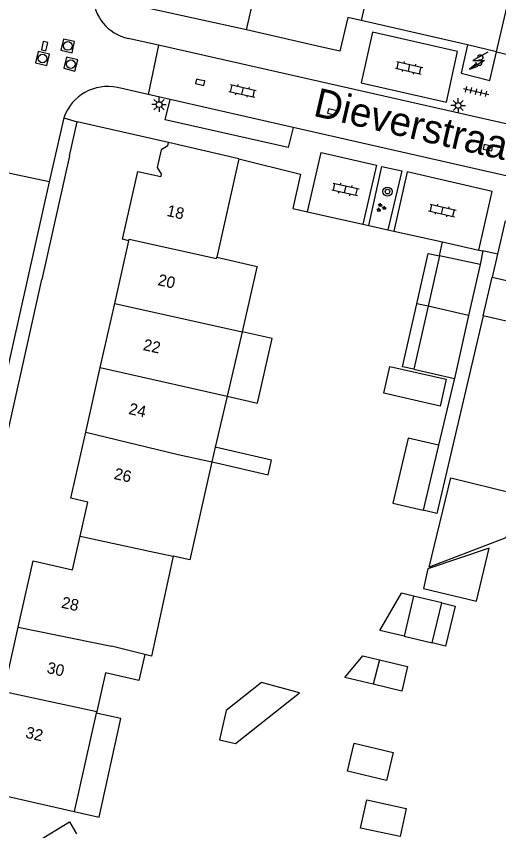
# Model space of a CAD drawing. Extents: x 128999 to 131010, y 395498 to 399007.
# Drawn here: x 129226.5 to 129268.4, y 398498.5 to 398569.2 of the extents above; entities that cross this region are included whole.
import ezdxf

# ---------------------------------------------------------------- set-up
doc = ezdxf.new("R2010")
doc.units = 0
for name, color, linetype in [('gg-afsc-erfafscheiding', 7, 'Continuous'), ('gg-afsc-muur', 7, 'Continuous'), ('gg-anno-huisnummerreeks BGT', 7, 'Continuous'), ('gg-anno-openbare ruimte label', 7, 'Continuous'), ('gg-bbg-bijgebouw', 7, 'Continuous'), ('gg-bbg-gedigitaliseerde bebouwing', 7, 'Continuous'), ('gg-bbg-gedigitaliseerde bijgebouw', 7, 'Continuous'), ('gg-bbg-hoofdgebouw', 7, 'Continuous'), ('gg-bbg-luifel en loopbrug', 7, 'Continuous'), ('gg-bbg-tussenscheiding', 7, 'Continuous'), ('gg-knt-verharding', 7, 'Continuous'), ('gg-knt-verharding nz', 7, 'Continuous'), ('gt-grn-weggrens', 7, 'Continuous'), ('gt-symb-boom', 7, 'Continuous'), ('gt-symb-groenvak', 7, 'Continuous'), ('gt-symb-klinker verharding', 7, 'Continuous'), ('gt-symb-kolk', 7, 'Continuous'), ('gt-symb-lichtmast', 7, 'Continuous'), ('gt-symb-rioolschacht', 7, 'Continuous'), ('gt-symb-tegel verharding', 7, 'Continuous'), ('gt-symb-trafo symbool', 7, 'Continuous')]:
    doc.layers.add(name, color=color, linetype=linetype)

# ---------------------------------------------------------------- blocks, each defined once
blk = doc.blocks.new('gt0-HSP')
at = {"layer": 'gt-symb-trafo symbool'}
for points in [[(0.771, 0.746), (-0.529, -0.004), (0.471, -0.004), (-0.829, -0.754)], [(-0.217, -0.24), (-0.829, -0.754), (-0.077, -0.48)]]:
    blk.add_lwpolyline(points, dxfattribs=at)
blk = doc.blocks.new('gt0-KOLK')
at = {"layer": 'gt-symb-kolk'}
blk.add_lwpolyline([(0, 0), (0.375, 0), (0.375, 0.4), (-0.375, 0.4), (-0.375, 0), (0, 0)], dxfattribs=at)
blk = doc.blocks.new('gt0-KL1')
at = {"layer": 'gt-symb-klinker verharding'}
for p, q in [((-1.15, 0.3), (1.15, 0.3)), ((-1, -0.3), (-1, 0.3)), ((-0.5, 0.3), (-0.5, 0.45)), ((0, -0.3), (0, 0.3)), ((0.5, 0.3), (0.5, 0.45)), ((1, -0.3), (1, 0.3)), ((-1.15, -0.3), (1.15, -0.3)), ((-0.5, -0.45), (-0.5, -0.3)), ((0.5, -0.45), (0.5, -0.3))]:
    blk.add_line(p, q, dxfattribs=at)
blk = doc.blocks.new('gt0-BOOM')
at = {"layer": 'gt-symb-boom'}
for radius in [0.4, 0.2]:
    blk.add_circle((0, 0), radius, dxfattribs=at)
blk = doc.blocks.new('gt0-LMAST')
at = {"layer": 'gt-symb-lichtmast'}
for p, q in [((-0.182, 0.173), (-0.447, 0.438)), ((-0.005, 0.246), (-0.005, 0.621)), ((0.172, 0.173), (0.437, 0.438)), ((-0.255, -0.004), (-0.63, -0.004)), ((-0.182, -0.181), (-0.447, -0.446)), ((-0.005, -0.254), (-0.005, -0.629)), ((0.437, -0.446), (0.172, -0.181)), ((0.245, -0.004), (0.62, -0.004))]:
    blk.add_line(p, q, dxfattribs=at)
blk.add_circle((-0.005, -0.004), 0.25, dxfattribs=at)
blk = doc.blocks.new('gt0-TEG1')
at = {"layer": 'gt-symb-tegel verharding'}
for p, q in [((-1.125, 0), (1.125, 0)), ((-0.9, -0.25), (-0.9, 0.25)), ((-0.45, -0.25), (-0.45, 0.25)), ((0, -0.25), (0, 0.25)), ((0.45, -0.25), (0.45, 0.25)), ((0.9, -0.25), (0.9, 0.25))]:
    blk.add_line(p, q, dxfattribs=at)
blk = doc.blocks.new('gt0-GRVAK')
at = {"layer": 'gt-symb-groenvak'}
for p, q in [((-0.11, 0.189), (-0.228, 0.24)), ((-0.182, 0.153), (0.088, 0.153)), ((-0.091, 0.211), (-0.156, 0.322)), ((-0.047, 0.214), (-0.047, 0.393)), ((-0.004, 0.211), (0.061, 0.322)), ((0.015, 0.189), (0.133, 0.24)), ((0.262, -0.052), (0.197, 0.059)), ((0.305, -0.049), (0.305, 0.13)), ((0.349, -0.052), (0.414, 0.059)), ((-0.245, -0.228), (-0.363, -0.177)), ((-0.318, -0.264), (-0.047, -0.264)), ((-0.226, -0.206), (-0.291, -0.095)), ((-0.183, -0.203), (-0.183, -0.024)), ((-0.139, -0.206), (-0.074, -0.095)), ((-0.12, -0.228), (-0.002, -0.177)), ((0.243, -0.074), (0.125, -0.023)), ((0.17, -0.11), (0.441, -0.11)), ((0.368, -0.074), (0.486, -0.023))]:
    blk.add_line(p, q, dxfattribs=at)
blk = doc.blocks.new('gt0-RS')
at = {"layer": 'gt-symb-rioolschacht'}
blk.add_lwpolyline([(-0.5, -0.5), (0.5, -0.5), (0.5, 0.5), (-0.5, 0.5)], close=True, dxfattribs=at)
blk.add_circle((0, 0), 0.375, dxfattribs=at)

msp = doc.modelspace()

# ---------------------------------------------------------------- linework, layer by layer
at = {"layer": 'gg-afsc-erfafscheiding'}
for p, q in [((129250.52, 398552.55), (129251.806, 398552.262)), ((129251.806, 398552.262), (129256.598, 398551.189)), ((129256.598, 398551.189), (129257.125, 398551.071)), ((129257.125, 398551.071), (129258.78, 398550.701)), ((129258.78, 398550.701), (129259.294, 398550.586)), ((129259.294, 398550.586), (129263.515, 398549.641))]:
    msp.add_line(p, q, dxfattribs=at)
for points in [[(129267.034, 398543.233), (129263.029, 398526.069), (129261.841, 398526.347)], [(129264.547, 398537.788), (129264.503, 398537.593), (129263.161, 398532.003)]]:
    msp.add_lwpolyline(points, dxfattribs=at)
at = {"layer": 'gg-afsc-muur'}
for p, q in [((129268.2, 398566.13), (129269.546, 398571.98)), ((129265.69, 398566.74), (129256.446, 398568.857)), ((129239.75, 398558.26), (129231.82, 398560.08)), ((129231.155, 398557.103), (129228.756, 398546.368)), ((129268.96, 398551.488), (129268.28, 398548.575)), ((129268.28, 398548.575), (129267.818, 398546.593))]:
    msp.add_line(p, q, dxfattribs=at)
msp.add_lwpolyline([(129245.85, 398556.86), (129251.18, 398555.52), (129250.52, 398552.55)], dxfattribs=at)
at = {"layer": 'gg-bbg-bijgebouw'}
msp.add_line((129267.034, 398543.233), (129267.818, 398546.593), dxfattribs=at)
msp.add_lwpolyline([(129267.818, 398546.593), (129271.324, 398545.775), (129270.54, 398542.415), (129267.034, 398543.233)], dxfattribs=at)
at = {"layer": 'gg-bbg-gedigitaliseerde bebouwing'}
for p, q in [((129247.403, 398547.446), (129246.12, 398541.853)), ((129247.421, 398547.524), (129247.403, 398547.446)), ((129246.12, 398541.853), (129244.835, 398536.252)), ((129244.835, 398536.252), (129243.803, 398531.824)), ((129243.803, 398531.824), (129243.508, 398530.558)), ((129233.48, 398508.75), (129231.557, 398500.209)), ((129224.94, 398501.71), (129231.557, 398500.209))]:
    msp.add_line(p, q, dxfattribs=at)
for points in [[(129243.508, 398530.558), (129241.58, 398522.053), (129240.148, 398522.366)], [(129240.148, 398522.366), (129238.256, 398513.699), (129237.7, 398513.82)]]:
    msp.add_lwpolyline(points, dxfattribs=at)
at = {"layer": 'gg-bbg-gedigitaliseerde bijgebouw'}
for p, q in [((129263.242, 398548.429), (129262.255, 398544.061)), ((129266.764, 398547.684), (129263.242, 398548.429)), ((129266.764, 398547.684), (129265.774, 398543.264)), ((129262.255, 398544.061), (129261.019, 398538.585)), ((129265.774, 398543.264), (129264.547, 398537.788)), ((129261.019, 398538.585), (129264.547, 398537.788)), ((129263.161, 398532.003), (129261.841, 398526.347)), ((129261.008, 398518.895), (129260.178, 398515.424)), ((129263.439, 398518.314), (129261.008, 398518.895)), ((129262.61, 398514.843), (129263.439, 398518.314)), ((129260.178, 398515.424), (129262.61, 398514.843)), ((129258.054, 398513.375), (129257.499, 398511.246))]:
    msp.add_line(p, q, dxfattribs=at)
for points in [[(129263.299, 398535.401), (129258.422, 398536.502), (129258.951, 398538.843), (129263.828, 398537.742), (129263.299, 398535.401)], [(129263.161, 398532.003), (129260.529, 398532.617), (129259.209, 398526.961), (129261.841, 398526.347)], [(129261.868, 398519.559), (129266.463, 398518.462), (129267.56, 398523.056), (129262.245, 398521.265), (129261.868, 398519.559)], [(129258.054, 398513.375), (129260.485, 398512.794), (129259.974, 398510.655), (129257.499, 398511.246)], [(129244.73, 398508.982), (129244.17, 398506.415), (129245.554, 398506.113), (129251.119, 398510.519), (129247.8, 398511.412), (129244.73, 398508.982)], [(129255.837, 398506.15), (129259.241, 398505.337), (129258.66, 398502.906), (129255.256, 398503.719), (129255.837, 398506.15)], [(129256.94, 398501.215), (129260.359, 398500.467), (129259.825, 398498.025), (129256.406, 398498.772), (129256.94, 398501.215)]]:
    msp.add_lwpolyline(points, dxfattribs=at)
at = {"layer": 'gg-bbg-hoofdgebouw'}
for p, q in [((129257.76, 398574.56), (129256.446, 398568.857)), ((129252.66, 398566.64), (129246.51, 398568.04)), ((129268.2, 398566.13), (129265.69, 398566.74)), ((129239.688, 398557.987), (129239.75, 398558.26)), ((129245.85, 398556.86), (129239.75, 398558.26)), ((129245.85, 398556.86), (129243.924, 398548.33)), ((129235.078, 398544.297), (129236.31, 398549.75)), ((129243.924, 398548.33), (129247.421, 398547.524)), ((129233.823, 398538.739), (129235.078, 398544.297)), ((129232.556, 398533.129), (129233.823, 398538.739)), ((129233.51, 398508.88), (129233.48, 398508.75))]:
    msp.add_line(p, q, dxfattribs=at)
for points in [[(129246.51, 398568.04), (129247.17, 398570.96), (129245.2, 398571.41), (129246.511, 398577.21)], [(129256.446, 398568.857), (129255.287, 398569.122), (129254.613, 398566.195), (129252.66, 398566.64)], [(129265.69, 398566.74), (129265.12, 398564.29), (129267.61, 398563.64), (129268.2, 398566.13)], [(129239.688, 398557.987), (129239.106, 398557.637), (129238.761, 398556.116), (129239.125, 398555.51)], [(129235.788, 398549.997), (129237.091, 398555.76), (129239.08, 398555.31), (129239.125, 398555.51)], [(129236.31, 398549.75), (129235.76, 398549.871), (129235.788, 398549.997)], [(129232.071, 398524.117), (129232.74, 398527.05), (129231.26, 398527.39), (129232.556, 398533.129)], [(129226.705, 398516.199), (129227.99, 398521.96), (129231.401, 398521.18), (129232.071, 398524.117)], [(129224.92, 398510.74), (129224.95, 398510.87), (129225.49, 398510.75), (129226.705, 398516.199)], [(129237.7, 398513.82), (129237.18, 398511.59), (129234.28, 398512.25), (129233.51, 398508.88)]]:
    msp.add_lwpolyline(points, dxfattribs=at)
at = {"layer": 'gg-bbg-luifel en loopbrug'}
for p, q in [((129263.242, 398548.429), (129263.515, 398549.641)), ((129263.515, 398549.641), (129266.673, 398548.934)), ((129266.673, 398548.934), (129267.012, 398548.858)), ((129267.012, 398548.858), (129266.764, 398547.684)), ((129262.255, 398544.061), (129261.28, 398544.281)), ((129261.008, 398518.895), (129259.951, 398519.148))]:
    msp.add_line(p, q, dxfattribs=at)
for points in [[(129261.28, 398544.281), (129262.266, 398548.649), (129263.242, 398548.429)], [(129261.019, 398538.585), (129260.044, 398538.805), (129261.28, 398544.281)], [(129244.835, 398536.252), (129247.469, 398535.657), (129248.734, 398541.263), (129246.12, 398541.853)], [(129243.508, 398530.558), (129243.904, 398530.467), (129248.387, 398529.439), (129248.678, 398530.706), (129243.803, 398531.824)], [(129269.012, 398523.957), (129262.35, 398521.415), (129264.225, 398529.157), (129269.877, 398527.788), (129269.012, 398523.957)], [(129260.178, 398515.424), (129258.084, 398515.924), (129259.951, 398519.148)], [(129263.439, 398518.314), (129264.606, 398518.036), (129263.777, 398514.565), (129262.61, 398514.843)], [(129257.499, 398511.246), (129255.023, 398511.837), (129256.595, 398513.724), (129258.054, 398513.375)], [(129231.557, 398500.209), (129233.729, 398499.716), (129235.601, 398508.287), (129233.48, 398508.75)], [(129229.023, 398496.616), (129228.403, 398497.643), (129231.142, 398499.297), (129231.762, 398498.27)]]:
    msp.add_lwpolyline(points, dxfattribs=at)
at = {"layer": 'gg-bbg-tussenscheiding'}
for p, q in [((129235.078, 398544.297), (129246.12, 398541.853)), ((129265.774, 398543.264), (129262.255, 398544.061)), ((129233.823, 398538.739), (129244.835, 398536.252)), ((129232.556, 398533.129), (129240.574, 398531.199)), ((129240.574, 398531.199), (129243.508, 398530.558)), ((129232.071, 398524.117), (129238.091, 398522.815)), ((129238.091, 398522.815), (129240.148, 398522.366)), ((129226.705, 398516.199), (129234.8, 398514.55)), ((129237.7, 398513.82), (129234.8, 398514.55)), ((129224.92, 398510.74), (129233.51, 398508.88))]:
    msp.add_line(p, q, dxfattribs=at)
msp.add_lwpolyline([(129236.31, 398549.75), (129236.338, 398549.876), (129243.898, 398548.213), (129243.924, 398548.33)], dxfattribs=at)
at = {"layer": 'gg-knt-verharding'}
for p, q in [((129246.51, 398568.04), (129234.23, 398570.78)), ((129238.885, 398566.713), (129236.239, 398567.311)), ((129238.885, 398566.713), (129237.974, 398562.436)), ((129282.765, 398556.799), (129238.885, 398566.713)), ((129237.974, 398562.436), (129235.31, 398563.04)), ((129239.887, 398562.002), (129237.974, 398562.436)), ((129230.663, 398560.427), (129229.388, 398554.849)), ((129231.155, 398557.103), (129231.82, 398560.08)), ((129270.217, 398555.12), (129250.559, 398559.58)), ((129229.388, 398554.849), (129224.407, 398555.933)), ((129229.388, 398554.849), (129216.74, 398498.36)), ((129219.735, 398505.999), (129228.756, 398546.368))]:
    msp.add_line(p, q, dxfattribs=at)
for points in [[(129257.432, 398567.838), (129256.451, 398563.445), (129263.844, 398561.777), (129264.813, 398566.173), (129257.432, 398567.838)], [(129250.559, 398559.58), (129250.129, 398557.831), (129239.455, 398560.226), (129239.887, 398562.002)], [(129251.806, 398552.262), (129252.972, 398557.406), (129257.79, 398556.304), (129256.598, 398551.189)], [(129257.125, 398551.071), (129258.261, 398556.2), (129259.972, 398555.822), (129258.78, 398550.701)], [(129266.673, 398548.934), (129267.827, 398554.025), (129260.449, 398555.719), (129259.294, 398550.586)]]:
    msp.add_lwpolyline(points, dxfattribs=at)
for centre, radius, start, end in [((129237.068, 398571.091), 3.87, 181.08441, 257.6239), ((129234.458, 398559.116), 4.015, 77.74892, 160.94903)]:
    msp.add_arc(centre, radius, start, end, dxfattribs=at)
at = {"layer": 'gg-knt-verharding nz'}
msp.add_line((129250.559, 398559.58), (129239.887, 398562.002), dxfattribs=at)
at = {"layer": 'gt-grn-weggrens'}
for p, q in [((129268.2, 398566.13), (129269.533, 398565.826)), ((129230.663, 398560.427), (129231.82, 398560.08)), ((129268.28, 398548.575), (129267.012, 398548.858))]:
    msp.add_line(p, q, dxfattribs=at)

# ---------------------------------------------------------------- block references
at = {"layer": 'gt-symb-boom'}
msp.add_blockref('gt0-BOOM', (129258.738, 398554.009), dxfattribs=at)
at = {"layer": 'gt-symb-groenvak'}
msp.add_blockref('gt0-GRVAK', (129258.165, 398552.618), dxfattribs=at)
at = {"layer": 'gt-symb-klinker verharding'}
for p, rotation in [((129260.615, 398564.755), -12.771242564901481), ((129246.167, 398562.75), -12.771242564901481), ((129255.086, 398554.206), -12.771242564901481), ((129263.497, 398552.374), -12.771242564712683)]:
    msp.add_blockref('gt0-KL1', p, dxfattribs=dict(at, rotation=rotation))
at = {"layer": 'gt-symb-kolk'}
for p, rotation in [((129229.185, 398566.588), 77.1170205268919), ((129242.525, 398563.694), 167.2972680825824), ((129253.984, 398561.113), 167.11702052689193), ((129267.489, 398558.022), 168.81367070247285)]:
    msp.add_blockref('gt0-KOLK', p, dxfattribs=dict(at, rotation=rotation))
at = {"layer": 'gt-symb-lichtmast'}
for p in [(129238.929, 398561.563), (129264.871, 398561.488)]:
    msp.add_blockref('gt0-LMAST', p, dxfattribs=at)
at = {"layer": 'gt-symb-rioolschacht'}
for p, rotation in [((129231.001, 398566.653), -12.715336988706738), ((129228.808, 398565.566), -12.715336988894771), ((129231.259, 398565.078), 75.58873496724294)]:
    msp.add_blockref('gt0-RS', p, dxfattribs=dict(at, rotation=rotation))
at = {"layer": 'gt-symb-tegel verharding', "rotation": -12.771242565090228}
msp.add_blockref('gt0-TEG1', (129266.43, 398562.697), dxfattribs=at)
at = {"layer": 'gt-symb-trafo symbool'}
msp.add_blockref('gt0-HSP', (129266.678, 398565.381), dxfattribs=at)

# ---------------------------------------------------------------- texts
at = {"layer": 'gg-anno-huisnummerreeks BGT'}
for s, rotation, p in [('3', 345.4, (129266.242, 398565.03)), ('18', 347.2, (129239.524, 398551.911)), ('20', 347.3, (129238.746, 398545.905)), ('22', 347.3, (129237.473, 398540.27)), ('24', 347.3, (129236.219, 398534.718)), ('26', 347.3, (129234.946, 398529.079)), ('28', 347.4, (129230.388, 398517.906)), ('30', 347.4, (129229.124, 398512.239)), ('32', 346.9, (129227.275, 398506.626))]:
    msp.add_text(s, height=1, rotation=rotation, dxfattribs=at).set_placement(p)
at = {"layer": 'gg-anno-openbare ruimte label'}
msp.add_text('Dieverstraat', height=2.5, rotation=346.9, dxfattribs=at).set_placement((129252.206, 398560.606))

doc.saveas('drawing.dxf')
